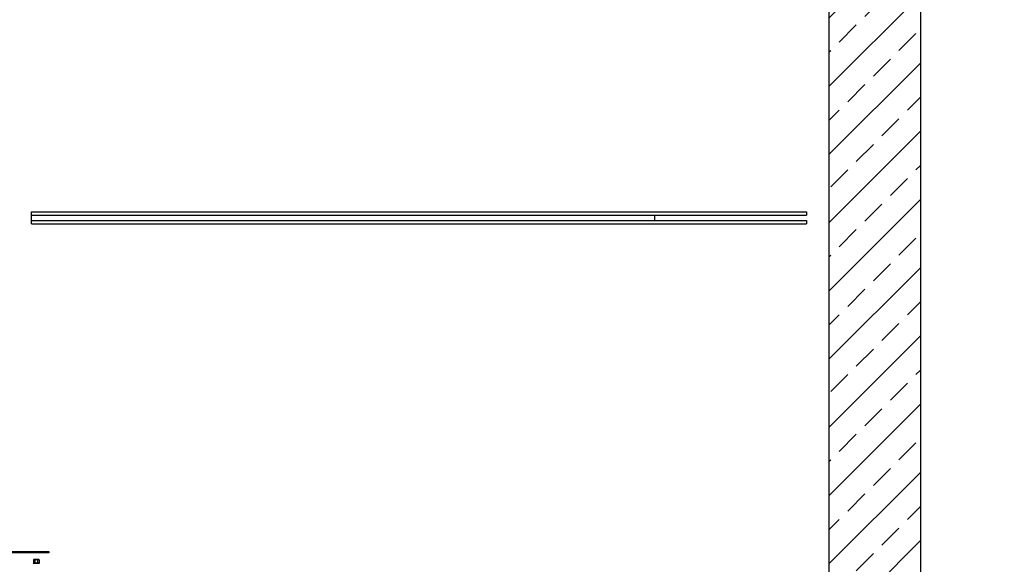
# Model space of a CAD drawing. Extents: x -805 to 3526, y -961 to 1039.
# Tile 323 of 475: x 1259.83 to 1263.07, y 34.03 to 35.83. Entities that reach past the tile are written whole.
import ezdxf
from ezdxf import colors
from ezdxf.entities.mleader import LeaderData, LeaderLine
from ezdxf.math import Vec2, Vec3

# ---------------------------------------------------------------- set-up
doc = ezdxf.new("R2010")
doc.units = 0
doc.linetypes.add('AUSGEZOGEN', pattern=[2, 1, 1])
doc.layers.get('0').update_dxf_attribs({"color": 251})
doc.layers.add('TTK-B-Bestand', color=252, linetype='Continuous', lineweight=35)
doc.layers.add('TTK-P-Treppe unten', color=12, linetype='Continuous', lineweight=25)
for name, color, linetype in [('TTK-P-Aufzug', 251, 'Continuous'), ('TTK-P-Bahnsteig', 12, 'Continuous'), ('TTK-P-TEXT', 12, 'AUSGEZOGEN')]:
    doc.layers.add(name, color=color, linetype=linetype)
doc.styles.add('AKG DIN 6776', font='AKG_DIN67.TTF')
doc.dimstyles.new('TTK', dxfattribs={"dimtxt": 2.5, "dimasz": 2.5, "dimexe": 3.5, "dimexo": 0.1, "dimgap": 1, "dimtad": 1, "dimzin": 0, "dimtxsty": 'AKG DIN 6776', "dimblk": 'OBLIQUE', "dimcen": -0.09, "dimdle": 3, "dimclrd": 256, "dimclre": 256, "dimclrt": 256, "dimadec": 3, "dimazin": 0, "dimtfac": 1, "dimtofl": 0, "dimtmove": 0, "dimatfit": 3, "dimldrblk": 'OBLIQUE', "dimfxl": 7, "dimfxlon": 1, "dimtolj": 1, "dimtzin": 0, "dimlwd": -1, "dimlwe": -1, "dimarcsym": 0})
doc.dimstyles.new('TTK$6', dxfattribs={"dimtxt": 2.5, "dimasz": 2.5, "dimexe": 3.5, "dimexo": 0.1, "dimgap": 1, "dimtad": 1, "dimzin": 0, "dimtxsty": 'AKG DIN 6776', "dimblk": 'OBLIQUE', "dimcen": -0.09, "dimdle": 3, "dimse1": 1, "dimse2": 1, "dimclrd": 256, "dimclre": 256, "dimclrt": 256, "dimadec": 3, "dimazin": 0, "dimtfac": 1, "dimtofl": 0, "dimtmove": 0, "dimatfit": 3, "dimldrblk": 'OBLIQUE', "dimfxl": 7, "dimfxlon": 1, "dimtolj": 1, "dimtzin": 0, "dimlwd": -1, "dimlwe": -1, "dimarcsym": 0})

# ---------------------------------------------------------------- blocks, each defined once
blk = doc.blocks.new('_None')
blk = doc.blocks.new('*D549')
at = {"layer": 'DEFPOINTS', "color": 0}
for p in [(1594.653, 36.7397), (1594.3062, 36.5752), (8.2233, 0)]:
    blk.add_point(p, dxfattribs=at)
at = {"layer": 'TTK-B-Bestand', "insert": (1594.1093, 36.9835), "char_height": 0.25, "attachment_point": 5, "style": 'AKG DIN 6776'}
blk.add_mtext('\\A1;36,588', dxfattribs=at)
blk = doc.blocks.new('_OBLIQUE')
at = {"color": 0, "linetype": 'ByBlock'}
blk.add_line((-0.5, -0.5), (0.5, 0.5), dxfattribs=at)
blk = doc.blocks.new('*D548')
at = {"layer": 'DEFPOINTS', "color": 0}
for p in [(1585.5366, 36.7706), (1585.0459, 36.614), (-0.8681, 0.0309)]:
    blk.add_point(p, dxfattribs=at)
at = {"layer": 'TTK-B-Bestand', "insert": (1585.0178, 37.0144), "char_height": 0.25, "attachment_point": 5, "style": 'AKG DIN 6776'}
blk.add_mtext('\\A1;36,621', dxfattribs=at)
blk = doc.blocks.new('*D644')
at = {"layer": 'DEFPOINTS', "color": 0}
for p in [(1262.4981, 39.3456), (1259.7981, 39.2843), (1262.4981, 35.7266)]:
    blk.add_point(p, dxfattribs=at)
at = {"layer": 'TTK-P-Treppe unten'}
for p, q in [((1259.7981, 39.2943), (1259.7981, 39.6956)), ((1262.4981, 38.6456), (1262.4981, 39.6956)), ((1259.4981, 39.3456), (1262.7981, 39.3456))]:
    blk.add_line(p, q, dxfattribs=at)
at = {"layer": 'TTK-P-Treppe unten', "xscale": 0.25, "yscale": 0.25, "zscale": 0.25, "rotation": 180}
blk.add_blockref('_OBLIQUE', (1259.7981, 39.3456), dxfattribs=at)
at = {"layer": 'TTK-P-Treppe unten', "xscale": 0.25, "yscale": 0.25, "zscale": 0.25}
blk.add_blockref('_OBLIQUE', (1262.4981, 39.3456), dxfattribs=at)
at = {"layer": 'TTK-P-Treppe unten', "insert": (1261.1481, 39.5894), "char_height": 0.25, "attachment_point": 5, "style": 'AKG DIN 6776', "bg_fill": 3, "box_fill_scale": 1.1, "bg_fill_color": 256, "bg_fill_true_color": 13158600, "bg_fill_transparency": 0}
blk.add_mtext('\\A1;2,70', dxfattribs=at)
blk = doc.blocks.new('*D536')
at = {"layer": 'DEFPOINTS', "color": 0}
for p in [(1593.4264, 36.6522), (1593.9095, 36.6522), (733.0659, 0.1071)]:
    blk.add_point(p, dxfattribs=at)
at = {"layer": 'TTK-P-TEXT', "insert": (1594.4538, 36.896), "char_height": 0.25, "attachment_point": 5, "style": 'AKG DIN 6776'}
blk.add_mtext('\\A1;36,589', dxfattribs=at)
blk = doc.blocks.new('STS26_1000_2100 - STS26_1000_2100-V1-41')
for p, q in [((1194.4, 7363.2), (1194, 7362.9)), ((1194.4, 7363.2), (1194, 7362.9)), ((1194.4, 7363.2), (1194, 7362.9)), ((1194.4, 7363.2), (1194, 7362.9)), ((1194.4, 7363.2), (1194, 7362.9)), ((1194.1, 7362.9), (1194, 7362.9)), ((1194, 7362.9), (1194.1, 7362.9)), ((1194.1, 7362.9), (1194, 7362.9)), ((1194, 7362.9), (1194.1, 7362.9)), ((1194.1, 7362.9), (1194, 7362.9)), ((1194, 7362.9), (1194.1, 7362.9)), ((1194.1, 7362.9), (1194, 7362.9)), ((1194, 7362.9), (1194.1, 7362.9)), ((1194.1, 7362.9), (1194, 7362.9)), ((1194, 7362.9), (1194.1, 7362.9)), ((1194.1, 7362.9), (1194, 7362.9)), ((1194, 7362.9), (1194.1, 7362.9)), ((1194.1, 7362.9), (1194, 7362.9)), ((1194, 7362.9), (1194.1, 7362.9)), ((1194.1, 7362.9), (1194, 7362.9)), ((1194, 7362.9), (1194.1, 7362.9)), ((1194.1, 7362.9), (1194, 7362.9)), ((1194, 7362.9), (1194.1, 7362.9)), ((1194.1, 7362.9), (1194, 7362.9)), ((1194, 7362.9), (1194.1, 7362.9)), ((1194.3, 7362), (1194, 7362.9)), ((1194, 7362.9), (1194.3, 7362)), ((1194.3, 7362), (1194, 7362.9)), ((1194, 7362.9), (1194.3, 7362)), ((1194.3, 7362), (1194, 7362.9)), ((1194, 7362.9), (1194.3, 7362)), ((1194.3, 7362), (1194, 7362.9)), ((1194, 7362.9), (1194.3, 7362)), ((1194.3, 7362), (1194, 7362.9)), ((1194, 7362.9), (1194.3, 7362)), ((1194.4, 7362.9), (1194.1, 7362.9)), ((1194.1, 7362.9), (1194.4, 7362.9)), ((1194.4, 7362.9), (1194.1, 7362.9)), ((1194.1, 7362.9), (1194.4, 7362.9)), ((1194.4, 7362.9), (1194.1, 7362.9)), ((1194.1, 7362.9), (1194.4, 7362.9)), ((1194.4, 7362.9), (1194.1, 7362.9)), ((1194.1, 7362.9), (1194.4, 7362.9)), ((1194.4, 7362.9), (1194.1, 7362.9)), ((1194.1, 7362.9), (1194.4, 7362.9)), ((1194.4, 7362.9), (1194.1, 7362.9)), ((1194.1, 7362.9), (1194.4, 7362.9)), ((1194.4, 7362.9), (1194.1, 7362.9)), ((1194.1, 7362.9), (1194.4, 7362.9)), ((1194.4, 7362.9), (1194.1, 7362.9)), ((1194.1, 7362.9), (1194.4, 7362.9)), ((1194.4, 7362.9), (1194.1, 7362.9)), ((1194.1, 7362.9), (1194.4, 7362.9)), ((1194.4, 7362.9), (1194.1, 7362.9)), ((1194.1, 7362.9), (1194.4, 7362.9)), ((1196.7, 7375), (1194.4, 7374.6)), ((1196.7, 7375), (1194.4, 7374.6)), ((1194.4, 7374.6), (1195.6, 7375)), ((1194.4, 7374.6), (1195.6, 7375)), ((1194.4, 7374.6), (1195.6, 7375)), ((1194.4, 7374.6), (1195.6, 7375)), ((1194.4, 7374.6), (1195.6, 7375)), ((1194.4, 7374.6), (1194.4, 7363.2)), ((1194.4, 7374.6), (1194.4, 7363.2)), ((1195.5, 7363.8), (1194.4, 7363.2)), ((1194.4, 7363.2), (1195.5, 7363.8)), ((1195, 7362.9), (1194.4, 7362.9)), ((1194.4, 7362.9), (1195, 7362.9)), ((1195.8, 7362.9), (1195, 7362.9)), ((1195, 7362.9), (1195.8, 7362.9)), ((1195.7, 7375), (1195.6, 7375)), ((1195.6, 7375), (1195.9, 7375)), ((1195.9, 7375), (1195.6, 7375)), ((1195.6, 7375), (1195.9, 7375)), ((1195.7, 7375), (1195.6, 7375)), ((1195.6, 7375), (1195.7, 7375)), ((1195.9, 7375), (1195.6, 7375)), ((1195.6, 7375), (1195.7, 7375)), ((1195.9, 7375), (1195.6, 7375)), ((1195.6, 7375), (1195.7, 7375)), ((1195.9, 7375), (1195.6, 7375)), ((1195.6, 7375), (1195.7, 7375)), ((1195.6, 7375), (1195.9, 7375)), ((1195.6, 7375), (1195.9, 7375)), ((1195.6, 7375), (1195.7, 7375)), ((1195.6, 7375), (1195.7, 7375)), ((1195.6, 7375), (1195.9, 7375)), ((1195.6, 7375), (1195.7, 7375)), ((1195.6, 7375), (1195.9, 7375)), ((1195.6, 7375), (1195.7, 7375)), ((1195.6, 7363.8), (1196.7, 7364)), ((1195.6, 7363.8), (1196.7, 7364)), ((1195.9, 7375), (1195.7, 7375)), ((1195.9, 7375), (1195.7, 7375)), ((1195.7, 7375), (1195.9, 7375)), ((1195.7, 7375), (1195.9, 7375)), ((1195.7, 7375), (1195.9, 7375)), ((1195.7, 7375), (1195.9, 7375)), ((1195.7, 7375), (1195.9, 7375)), ((1195.7, 7375), (1195.9, 7375)), ((1195.7, 7375), (1195.9, 7375)), ((1195.7, 7375), (1195.9, 7375)), ((1197.2, 7362.9), (1195.8, 7362.9)), ((1195.8, 7362.9), (1197.2, 7362.9)), ((1196.7, 7375), (1195.9, 7375)), ((1196.2, 7375), (1195.9, 7375)), ((1196.7, 7375), (1195.9, 7375)), ((1196.2, 7375), (1195.9, 7375)), ((1196.7, 7375), (1195.9, 7375)), ((1195.9, 7375), (1196.2, 7375)), ((1196.2, 7375), (1195.9, 7375)), ((1195.9, 7375), (1196.2, 7375)), ((1196.2, 7375), (1195.9, 7375)), ((1195.9, 7375), (1196.2, 7375)), ((1195.9, 7375), (1196.7, 7375)), ((1195.9, 7375), (1196.2, 7375)), ((1195.9, 7375), (1196.2, 7375)), ((1195.9, 7375), (1196.7, 7375)), ((1195.9, 7375), (1196.7, 7375)), ((1195.9, 7375), (1196.2, 7375)), ((1195.9, 7375), (1196.2, 7375)), ((1195.9, 7375), (1196.2, 7375)), ((1195.9, 7375), (1196.2, 7375)), ((1195.9, 7375), (1196.2, 7375)), ((1196.7, 7375), (1196.2, 7375)), ((1196.7, 7375), (1196.2, 7375)), ((1196.7, 7375), (1196.2, 7375)), ((1196.7, 7375), (1196.2, 7375)), ((1196.7, 7375), (1196.2, 7375)), ((1196.7, 7375), (1196.2, 7375)), ((1196.7, 7375), (1196.2, 7375)), ((1196.2, 7375), (1196.7, 7375)), ((1196.2, 7375), (1196.7, 7375)), ((1196.2, 7375), (1196.7, 7375)), ((1196.2, 7375), (1196.7, 7375)), ((1196.2, 7375), (1196.7, 7375)), ((1196.7, 7375), (1196.2, 7375)), ((1196.2, 7375), (1196.7, 7375)), ((1196.7, 7375), (1199, 7374.6)), ((1196.7, 7375), (1199, 7374.6)), ((1196.7, 7375), (1198, 7375)), ((1196.7, 7375), (1198, 7375)), ((1196.7, 7364), (1197.8, 7363.8)), ((1196.7, 7364), (1197.8, 7363.8)), ((1198.8, 7362.9), (1197.2, 7362.9)), ((1197.2, 7362.9), (1198.8, 7362.9)), ((1197.8, 7363.8), (1199, 7363.2)), ((1197.8, 7363.8), (1199, 7363.2)), ((1199.6, 7375), (1198, 7375)), ((1198, 7375), (1199.6, 7375)), ((1199.9, 7362.9), (1198.8, 7362.9)), ((1198.8, 7362.9), (1199.9, 7362.9)), ((1203.6, 7375), (1199, 7374.6)), ((1203.6, 7375), (1199, 7374.6)), ((1199, 7374.6), (1199, 7363.2)), ((1199, 7374.6), (1199, 7363.2)), ((1201.4, 7363.8), (1199, 7363.2)), ((1199, 7363.2), (1201.4, 7363.8)), ((1199.6, 7375), (1200.6, 7375)), ((1200.6, 7375), (1199.6, 7375)), ((1200.6, 7375), (1199.6, 7375)), ((1199.6, 7375), (1200.6, 7375)), ((1199.6, 7375), (1200.6, 7375)), ((1199.6, 7375), (1200.6, 7375)), ((1201.1, 7362.9), (1199.9, 7362.9)), ((1199.9, 7362.9), (1201.1, 7362.9)), ((1201.6, 7375), (1200.6, 7375)), ((1200.6, 7375), (1201.6, 7375)), ((1202.4, 7362.9), (1201.1, 7362.9)), ((1201.1, 7362.9), (1202.4, 7362.9)), ((1203.6, 7364), (1201.4, 7363.8)), ((1201.4, 7363.8), (1203.6, 7364)), ((1202.6, 7375), (1201.6, 7375)), ((1201.6, 7375), (1202.6, 7375)), ((1202.4, 7362.9), (1203.6, 7362.9)), ((1203.6, 7362.9), (1202.4, 7362.9)), ((1203.6, 7375), (1202.6, 7375)), ((1202.6, 7375), (1203.6, 7375)), ((1203.6, 7375), (1208.2, 7374.6)), ((1203.6, 7375), (1208.2, 7374.6)), ((1203.6, 7375), (1204.7, 7375)), ((1204.7, 7375), (1203.6, 7375)), ((1205.8, 7363.8), (1203.6, 7364)), ((1203.6, 7364), (1205.8, 7363.8)), ((1203.6, 7362.9), (1204.9, 7362.9)), ((1204.9, 7362.9), (1203.6, 7362.9)), ((1204.7, 7375), (1205.7, 7375)), ((1205.7, 7375), (1204.7, 7375)), ((1206.1, 7362.9), (1204.9, 7362.9)), ((1206.1, 7362.9), (1204.9, 7362.9)), ((1205.7, 7375), (1206.7, 7375)), ((1206.7, 7375), (1205.7, 7375)), ((1208.2, 7363.2), (1205.8, 7363.8)), ((1205.8, 7363.8), (1208.2, 7363.2)), ((1207.3, 7362.9), (1206.1, 7362.9)), ((1207.3, 7362.9), (1206.1, 7362.9)), ((1207.6, 7375), (1206.7, 7375)), ((1206.7, 7375), (1207.6, 7375)), ((1206.7, 7375), (1207.6, 7375)), ((1207.6, 7375), (1206.7, 7375)), ((1207.6, 7375), (1206.7, 7375)), ((1206.7, 7375), (1207.6, 7375)), ((1208.4, 7362.9), (1207.3, 7362.9)), ((1208.4, 7362.9), (1207.3, 7362.9)), ((1207.6, 7375), (1209.3, 7375)), ((1207.6, 7375), (1209.3, 7375)), ((1210.6, 7375), (1208.2, 7374.6)), ((1208.2, 7374.6), (1210.6, 7375)), ((1208.2, 7374.6), (1208.2, 7363.2)), ((1208.2, 7374.6), (1208.2, 7363.2)), ((1209.5, 7363.8), (1208.2, 7363.2)), ((1209.5, 7363.8), (1208.2, 7363.2)), ((1210.1, 7362.9), (1208.4, 7362.9)), ((1210.1, 7362.9), (1208.4, 7362.9)), ((1209.3, 7375), (1210.6, 7375)), ((1209.3, 7375), (1210.6, 7375)), ((1210.6, 7364), (1209.5, 7363.8)), ((1209.5, 7363.8), (1210.6, 7364)), ((1211.4, 7362.9), (1210.1, 7362.9)), ((1211.4, 7362.9), (1210.1, 7362.9)), ((1210.6, 7375), (1212.9, 7374.6)), ((1210.6, 7375), (1211.4, 7375)), ((1210.6, 7375), (1212.9, 7374.6)), ((1210.6, 7375), (1211, 7375)), ((1210.6, 7375), (1211.4, 7375)), ((1210.6, 7375), (1211, 7375)), ((1210.6, 7375), (1211, 7375)), ((1210.6, 7375), (1211, 7375)), ((1210.6, 7375), (1211, 7375)), ((1210.6, 7375), (1211, 7375)), ((1210.6, 7375), (1211, 7375)), ((1210.6, 7375), (1211, 7375)), ((1210.6, 7375), (1211.4, 7375)), ((1210.6, 7375), (1211, 7375)), ((1210.6, 7375), (1211, 7375)), ((1211.4, 7375), (1210.6, 7375)), ((1211, 7375), (1210.6, 7375)), ((1211, 7375), (1210.6, 7375)), ((1211, 7375), (1210.6, 7375)), ((1211, 7375), (1210.6, 7375)), ((1211, 7375), (1210.6, 7375)), ((1211, 7375), (1210.6, 7375)), ((1211.6, 7363.8), (1210.6, 7364)), ((1210.6, 7364), (1211.6, 7363.8)), ((1211, 7375), (1211.4, 7375)), ((1211, 7375), (1211.4, 7375)), ((1211, 7375), (1211.4, 7375)), ((1211.4, 7375), (1211, 7375)), ((1211, 7375), (1211.4, 7375)), ((1211.4, 7375), (1211, 7375)), ((1211, 7375), (1211.4, 7375)), ((1211.4, 7375), (1211, 7375)), ((1211, 7375), (1211.4, 7375)), ((1211.4, 7375), (1211, 7375)), ((1211.4, 7375), (1211, 7375)), ((1211.4, 7375), (1211, 7375)), ((1211.4, 7375), (1211, 7375)), ((1211.4, 7375), (1211, 7375)), ((1211.4, 7375), (1211, 7375)), ((1211.4, 7375), (1211, 7375)), ((1211.4, 7375), (1211.6, 7375)), ((1211.6, 7375), (1211.4, 7375)), ((1211.4, 7375), (1211.6, 7375)), ((1211.6, 7375), (1211.4, 7375)), ((1211.4, 7375), (1211.6, 7375)), ((1211.6, 7375), (1211.4, 7375)), ((1211.4, 7375), (1211.6, 7375)), ((1211.6, 7375), (1211.4, 7375)), ((1211.4, 7375), (1211.6, 7375)), ((1211.6, 7375), (1211.4, 7375)), ((1211.4, 7375), (1211.6, 7375)), ((1211.6, 7375), (1211.4, 7375)), ((1211.6, 7375), (1211.4, 7375)), ((1211.6, 7375), (1211.4, 7375)), ((1211.4, 7375), (1211.6, 7375)), ((1211.6, 7375), (1211.4, 7375)), ((1211.4, 7375), (1211.6, 7375)), ((1211.6, 7375), (1211.4, 7375)), ((1211.4, 7375), (1211.6, 7375)), ((1211.6, 7375), (1211.4, 7375)), ((1212.2, 7362.9), (1211.4, 7362.9)), ((1212.2, 7362.9), (1211.4, 7362.9)), ((1211.6, 7375), (1211.6, 7375)), ((1211.6, 7375), (1211.6, 7375)), ((1211.6, 7375), (1211.6, 7375)), ((1211.6, 7375), (1211.6, 7375)), ((1211.6, 7375), (1211.6, 7375)), ((1211.6, 7375), (1211.6, 7375)), ((1211.6, 7375), (1211.6, 7375)), ((1211.6, 7375), (1211.6, 7375)), ((1212.9, 7374.6), (1211.6, 7375)), ((1212.9, 7374.6), (1211.6, 7375)), ((1212.9, 7374.6), (1211.6, 7375)), ((1212.9, 7374.6), (1211.6, 7375)), ((1212.9, 7374.6), (1211.6, 7375)), ((1212.9, 7363.2), (1211.6, 7363.8)), ((1211.6, 7363.8), (1212.9, 7363.2)), ((1212.8, 7362.9), (1212.2, 7362.9)), ((1212.8, 7362.9), (1212.2, 7362.9)), ((1212.8, 7362.9), (1213.2, 7362.9)), ((1213.2, 7362.9), (1212.8, 7362.9)), ((1212.8, 7362.9), (1213.2, 7362.9)), ((1213.2, 7362.9), (1212.8, 7362.9)), ((1212.8, 7362.9), (1213.2, 7362.9)), ((1213.2, 7362.9), (1212.8, 7362.9)), ((1212.8, 7362.9), (1213.2, 7362.9)), ((1213.2, 7362.9), (1212.8, 7362.9)), ((1212.8, 7362.9), (1213.2, 7362.9)), ((1213.2, 7362.9), (1212.8, 7362.9)), ((1212.8, 7362.9), (1213.2, 7362.9)), ((1213.2, 7362.9), (1212.8, 7362.9)), ((1212.8, 7362.9), (1213.2, 7362.9)), ((1213.2, 7362.9), (1212.8, 7362.9)), ((1212.8, 7362.9), (1213.2, 7362.9)), ((1213.2, 7362.9), (1212.8, 7362.9)), ((1212.8, 7362.9), (1213.2, 7362.9)), ((1213.2, 7362.9), (1212.8, 7362.9)), ((1212.8, 7362.9), (1213.2, 7362.9)), ((1213.2, 7362.9), (1212.8, 7362.9)), ((1212.9, 7374.6), (1212.9, 7363.2)), ((1212.9, 7374.6), (1212.9, 7363.2)), ((1212.9, 7363.2), (1213.3, 7362.9)), ((1212.9, 7363.2), (1213.3, 7362.9)), ((1212.9, 7363.2), (1213.3, 7362.9)), ((1212.9, 7363.2), (1213.3, 7362.9)), ((1212.9, 7363.2), (1213.3, 7362.9)), ((1212.9, 7362), (1213.3, 7362.9)), ((1213.3, 7362.9), (1212.9, 7362)), ((1212.9, 7362), (1213.3, 7362.9)), ((1213.3, 7362.9), (1212.9, 7362)), ((1212.9, 7362), (1213.3, 7362.9)), ((1213.3, 7362.9), (1212.9, 7362)), ((1212.9, 7362), (1213.3, 7362.9)), ((1213.3, 7362.9), (1212.9, 7362)), ((1212.9, 7362), (1213.3, 7362.9)), ((1213.3, 7362.9), (1212.9, 7362)), ((1213.2, 7362.9), (1213.3, 7362.9)), ((1213.3, 7362.9), (1213.2, 7362.9)), ((1213.2, 7362.9), (1213.3, 7362.9)), ((1213.3, 7362.9), (1213.2, 7362.9)), ((1213.2, 7362.9), (1213.3, 7362.9)), ((1213.3, 7362.9), (1213.2, 7362.9)), ((1213.2, 7362.9), (1213.3, 7362.9)), ((1213.3, 7362.9), (1213.2, 7362.9)), ((1213.2, 7362.9), (1213.3, 7362.9)), ((1213.3, 7362.9), (1213.2, 7362.9)), ((1213.2, 7362.9), (1213.3, 7362.9)), ((1213.3, 7362.9), (1213.2, 7362.9)), ((1213.2, 7362.9), (1213.3, 7362.9)), ((1213.3, 7362.9), (1213.2, 7362.9)), ((1213.2, 7362.9), (1213.3, 7362.9)), ((1213.3, 7362.9), (1213.2, 7362.9)), ((1213.2, 7362.9), (1213.3, 7362.9)), ((1213.3, 7362.9), (1213.2, 7362.9)), ((1213.2, 7362.9), (1213.3, 7362.9)), ((1213.3, 7362.9), (1213.2, 7362.9))]:
    blk.add_line(p, q)
blk = doc.blocks.new('Türwinkel 135 tief Meiler oben')
for p, q in [((150, 350), (140, 350)), ((140, 350), (140, 20)), ((140, 20), (140, 350)), ((150, 350), (140, 350)), ((150, 20), (150, 350)), ((150, 20), (150, 350)), ((130, 10), (-120, 10)), ((-120, 10), (-120, 0)), ((130, 10), (-120, 10)), ((-120, 10), (-120, 0)), ((-119.8, 0), (130, 0)), ((132.6, 10.3), (130, 10)), ((130, 10), (132.6, 10.3)), ((135.2, 0.7), (130, 0)), ((130, 0), (135.2, 0.7)), ((132.6, 10.3), (135, 11.3)), ((132.6, 10.3), (135, 11.3)), ((135, 11.3), (137.1, 12.9)), ((135, 11.3), (137.1, 12.9)), ((140, 2.7), (135.2, 0.7)), ((135.2, 0.7), (140, 2.7)), ((137.1, 12.9), (138.7, 15)), ((137.1, 12.9), (138.7, 15)), ((138.7, 15), (139.7, 17.4)), ((138.7, 15), (139.7, 17.4)), ((140, 20), (139.7, 17.4)), ((139.7, 17.4), (140, 20)), ((144.1, 5.9), (140, 2.7)), ((140, 2.7), (144.1, 5.9)), ((147.3, 10), (144.1, 5.9)), ((144.1, 5.9), (147.3, 10)), ((149.3, 14.8), (147.3, 10)), ((147.3, 10), (149.3, 14.8)), ((150, 20), (149.3, 14.8)), ((149.3, 14.8), (150, 20))]:
    blk.add_line(p, q)

msp = doc.modelspace()

# ---------------------------------------------------------------- hatches: boundary and pattern name
at = {"layer": 'TTK-P-Aufzug'}
h = msp.add_hatch(dxfattribs=at)
h.set_pattern_fill('ANSI33', color=251, scale=0.025)
h.set_pattern_definition([(45, (1358.17037, 10.7206), (-0.1122532, 0.1122532), []), (45, (1358.28263, 10.7206), (-0.1122532, 0.1122532), [0.079375, -0.0396875])])
h.paths.add_polyline_path([(1262.7981, 32.1122), (1262.4981, 32.1122), (1262.4981, 36.4448), (1262.5201, 36.4448), (1262.5201, 36.4848), (1262.4981, 36.4848), (1262.4981, 37.3978), (1262.7981, 37.3978)])
h.paths.add_polyline_path([(1262.4981, 32.1122), (1262.7981, 32.1122), (1262.7981, 29.7748), (1259.4981, 29.7748), (1259.4981, 31.6248), (1259.7981, 31.6248), (1259.7981, 31.5248), (1259.7761, 31.5248), (1259.7761, 31.4848), (1259.7981, 31.4848), (1259.7981, 30.2748), (1262.4981, 30.2748)])
h.paths.add_polyline_path([(1259.7981, 35.2748), (1259.4981, 35.2748), (1259.4981, 36.5316), (1259.6001, 36.5316), (1259.6034, 37.3478), (1259.7301, 36.5376), (1259.7301, 36.3889), (1259.7314, 37.3478), (1259.7474, 37.3478), (1259.7461, 36.3889), (1259.7461, 36.5324), (1259.7981, 36.5324)])
h.paths.add_polyline_path([(1259.7301, 36.5376), (1259.6034, 37.3478), (1259.6046, 37.3478), (1259.6786, 37.3478), (1259.7338, 37.3478)], flags=17)
h.paths.add_polyline_path([(1259.4981, 36.5848), (1259.4981, 37.3478), (1259.6001, 37.3478), (1259.6001, 36.5316), (1259.4981, 36.5316)], flags=17)
h.paths.add_polyline_path([(1259.7461, 37.3478), (1259.7981, 37.3478), (1259.7981, 36.5324), (1259.7461, 36.5324)], flags=16)

# ---------------------------------------------------------------- linework, layer by layer
at = {"layer": 'TTK-P-Aufzug', "color": 251, "ltscale": 10}
for p, q in [((1262.4981, 30.2748), (1262.4981, 37.6078)), ((1262.7981, 37.5078), (1262.7981, 29.7748))]:
    msp.add_line(p, q, dxfattribs=at)
at = {"layer": 'TTK-P-Aufzug', "color": 251}
for p, q in [((1259.8731, 35.1838), (1259.8731, 35.1948)), ((1259.8731, 35.1948), (1262.4231, 35.1948)), ((1259.8731, 35.1838), (1262.4231, 35.1838)), ((1259.8731, 35.1659), (1259.8731, 35.1838)), ((1261.9231, 35.1838), (1261.9231, 35.1659)), ((1262.4231, 35.1948), (1262.4231, 35.1838)), ((1259.8731, 35.1548), (1259.8731, 35.1658)), ((1259.8731, 35.1658), (1262.4231, 35.1658)), ((1259.8731, 35.1548), (1262.4231, 35.1548)), ((1262.4231, 35.1658), (1262.4231, 35.1548))]:
    msp.add_line(p, q, dxfattribs=at)

# ---------------------------------------------------------------- block references
for name, p, xscale, yscale, zscale in [('Türwinkel 135 tief Meiler oben', (1259.8701, 34.0718), -0.0005, 0.0005, 0.0005), ('STS26_1000_2100 - STS26_1000_2100-V1-41', (1261.0926, 26.6748), -0.001, 0.001, 0.001)]:
    msp.add_blockref(name, p, dxfattribs=dict(at, xscale=xscale, yscale=yscale, zscale=zscale))

# ---------------------------------------------------------------- dimensions: what is measured, and where the dimension line sits
at = {"layer": 'TTK-B-Bestand', "color": 251}
for feature_location, offset, origin, text, picture, middle in [((1585.0459, 36.614), (0.4461, 0.1576), (-0.8681, 0.0309), '36,621', '*D548', (1585.0178, 37.0144)), ((1594.3062, 36.5752), (0.2947, 0.1656), (8.2233, 0), '36,588', '*D549', (1594.1093, 36.9835))]:
    dim = msp.add_ordinate_dim(feature_location=feature_location, offset=offset, dtype=0, origin=origin, text=text, dimstyle='TTK$6', override={"dimscale": 0, "dimdec": 3, "dimtmove": 1, "dimfxlon": 0}, dxfattribs=at)
    dim.commit()
    dim.dimension.update_dxf_attribs({"geometry": picture, "text_midpoint": middle})

# ---------------------------------------------------------------- leaders
at = {"layer": 'TTK-P-TEXT', "color": 251}
ml = msp.add_multileader_mtext('Standard', dxfattribs=at)
ml.set_content('\\A1;Bodenaustausch\\PFSS-Material nach ZTV SoB-StB20\\Pder Körnung 0/32 bis 0/45', color=256, style='AKG DIN 6776')
ml.set_leader_properties(color=162)
ml.set_arrow_properties(name='NONE')
ml.build(insert=Vec2(0, 0))
ml.multileader.update_dxf_attribs({"dogleg_length": 3, "arrow_head_size": 0.3, "scale": 0.1})
ctx = ml.context
ctx.base_point, ctx.scale, ctx.char_height, ctx.arrow_head_size, ctx.landing_gap_size, ctx.plane_origin = Vec3(1257.311, 38.9465), 0.1, 0.25, 0.3, 0.1, Vec3(1256.0166, 38.3855)
notes = []
notes.append((ctx, [(0, (1, 1, 0), (1257.011, 38.9821), (1, 0), 0.3, [(0, [(1256.0166, 38.3855)], 0, [])])]))
ctx.mtext.insert, ctx.mtext.flow_direction = Vec3(1257.411, 39.1071), 5
for ctx, leaders in notes:
    for number, flags, end, landing, length, lines in leaders:
        leader = LeaderData()
        leader.index, (leader.has_last_leader_line, leader.has_dogleg_vector, leader.attachment_direction) = number, flags
        leader.last_leader_point, leader.dogleg_vector, leader.dogleg_length = Vec3(end), Vec3(landing), length
        for number, points, colour, breaks in lines:
            line = LeaderLine()
            line.index, line.vertices, line.color, line.breaks = number, Vec3.list(points), colors.encode_raw_color(colour), breaks
            leader.lines.append(line)
        ctx.leaders.append(leader)

# ---------------------------------------------------------------- next in the draw order: dimensions: what is measured, and where the dimension line sits
at = {"layer": 'TTK-P-Treppe unten', "color": 251}
dim = msp.add_linear_dim(base=(1262.4981, 39.3456), p1=(1259.7981, 39.2843), p2=(1262.4981, 35.7266), dimstyle='TTK', override={"dimscale": 0, "dimtmove": 0, "dimtfill": 1}, dxfattribs=at)
dim.commit()
dim.dimension.update_dxf_attribs({"geometry": '*D644', "text_midpoint": (1261.1481, 39.3456), "dimtype": 160})

# ---------------------------------------------------------------- next in the draw order: linework, layer by layer
at = {"layer": 'TTK-P-Bahnsteig', "color": 251}
msp.add_circle((473.7851, 39.1322), 1000, dxfattribs=at)

# ---------------------------------------------------------------- next in the draw order: dimensions: what is measured, and where the dimension line sits
at = {"layer": 'TTK-P-TEXT', "color": 251}
dim = msp.add_ordinate_dim(feature_location=(1593.4264, 36.6522), offset=(0.4831, 0), dtype=0, origin=(733.0659, 0.1071), text='36,589', dimstyle='TTK$6', override={"dimscale": 0, "dimfxlon": 0}, dxfattribs=at)
dim.commit()
dim.dimension.update_dxf_attribs({"geometry": '*D536', "text_midpoint": (1594.4538, 36.896)})

doc.saveas('drawing.dxf')
